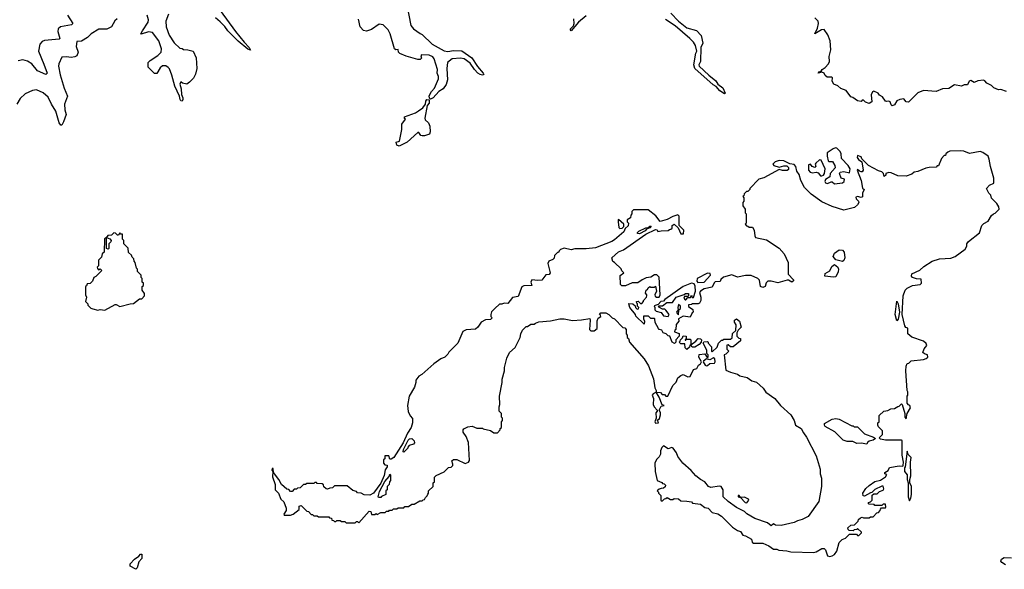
# Model space of a CAD drawing. Extents: x 1861455 to 2058065, y 200073 to 437907.
# Tile 446 of 574: x 2038629 to 2047155, y 332207 to 336967. Entities that reach past the tile are written whole.
import ezdxf

# ---------------------------------------------------------------- set-up
doc = ezdxf.new("R2010")
doc.units = 0

msp = doc.modelspace()

# ---------------------------------------------------------------- linework, layer by layer
at = {"layer": '0CON05XD'}
for points in [[(2040365, 337047.5), (2040497.1, 336865), (2040571.2, 336771.2), (2040615.8, 336725), (2040626, 336704), (2040605, 336712.2), (2040522, 336782), (2040430.4, 336870.4), (2040405, 336908.6), (2040365, 336950), (2040325, 336982.5)], [(2041980.8, 337095), (2042016.1, 336916.1), (2042038.3, 336888.3), (2042096.4, 336846.4), (2042115, 336840), (2042200, 336755), (2042305, 336697.1), (2042335, 336691.9), (2042385, 336699.4), (2042457.6, 336697.6), (2042545.4, 336635.4), (2042592.2, 336562.2), (2042642.5, 336505), (2042647, 336493), (2042635, 336487.5), (2042615, 336491.2), (2042595, 336503.8), (2042566, 336535), (2042529.7, 336589.7), (2042477.7, 336627.7), (2042445, 336633.8), (2042375, 336628), (2042333.8, 336595), (2042328.8, 336545), (2042334.4, 336445), (2042323.1, 336405), (2042295, 336368.6), (2042258.8, 336345), (2042210.2, 336289.8), (2042185, 336280), (2042177.7, 336287.7), (2042175, 336306.7), (2042196, 336345), (2042222, 336375), (2042255.9, 336455.9), (2042255.8, 336475), (2042244, 336505), (2042247.1, 336535), (2042217.4, 336627.4), (2042206, 336645), (2042175, 336660.8), (2042108.3, 336661.7), (2042102.5, 336655), (2042107.5, 336632.5), (2042097, 336623), (2042075, 336622.5), (2041975, 336651.2), (2041920, 336675), (2041910, 336685), (2041905, 336710), (2041885, 336707.5), (2041873.3, 336715), (2041836.7, 336845), (2041818.3, 336878.3), (2041775, 336922.5), (2041743, 336927), (2041675, 336882.5), (2041631.7, 336868.3), (2041605, 336872.5), (2041577.5, 336905), (2041561.7, 336971.7)], [(2039472.5, 336975), (2039453.9, 336956.1), (2039425, 336906.2), (2039384.2, 336885.8), (2039314.2, 336885.8), (2039247.5, 336845), (2039215, 336812.5), (2039165, 336782.5), (2039125, 336777.5), (2039119.2, 336735), (2039134, 336685), (2039123.8, 336655), (2039107.5, 336645), (2039075, 336638.5), (2039035, 336645.6), (2038995, 336641.2), (2038967.5, 336585), (2038965.9, 336564.1), (2038979.3, 336489.3), (2039012.9, 336375), (2039044, 336305), (2039018.1, 336235), (2039018.6, 336185), (2039031.9, 336145), (2039008.7, 336081.3), (2038995, 336053.3), (2038985, 336052.5), (2038971.4, 336075), (2038960, 336115), (2038941.4, 336175), (2038904, 336235), (2038875.8, 336295), (2038832.3, 336332.3), (2038775, 336358.8), (2038740, 336355), (2038677.5, 336325), (2038632.5, 336285), (2038604.1, 336235.9)], [(2039041.9, 337005), (2039088, 336935), (2039076.5, 336923.5), (2038982.5, 336905), (2038961.2, 336888.8), (2038960, 336865), (2038976, 336805), (2038972, 336798), (2038845, 336788.1), (2038822.2, 336777.8), (2038803.5, 336756.5), (2038792.5, 336695), (2038837.1, 336582.9)], [(2039917.5, 337015), (2039893.3, 336955), (2039897.5, 336905), (2039924.1, 336834.1), (2039965, 336767.5), (2040015, 336720), (2040037, 336717), (2040048.3, 336708.3), (2040085, 336707.5), (2040130, 336695), (2040156.4, 336636.4), (2040162.5, 336545), (2040152.5, 336495), (2040135, 336460), (2040100, 336425), (2040075, 336410), (2040038.3, 336418.3), (2040025, 336430), (2040015, 336410), (2040028.1, 336368.1), (2040030.6, 336320.6), (2040041.7, 336291.7), (2040042.2, 336275), (2040035, 336262), (2040025, 336264.4), (2040019.5, 336275), (2040013.1, 336305), (2039971.2, 336391.2), (2039945, 336486.7), (2039925, 336542.5), (2039915, 336553.8), (2039895, 336567.5), (2039865, 336567.5), (2039845, 336550), (2039815, 336500), (2039795, 336500), (2039740, 336555), (2039740, 336595), (2039760, 336615), (2039825, 336657.5), (2039852.5, 336685), (2039855.8, 336715), (2039835, 336783.3), (2039777.5, 336855), (2039745, 336863.3), (2039680.7, 336840.7), (2039677.5, 336845), (2039691.4, 336871.4), (2039740, 336945), (2039744, 336965), (2039731.2, 337005)], [(2043535, 337000), (2043466.7, 336945), (2043405, 336870), (2043396.7, 336885), (2043423.8, 336915), (2043430, 336935), (2043426.2, 336975)], [(2044266.7, 337025), (2044335, 336953.5), (2044405, 336898), (2044490, 336875), (2044531.2, 336831.2), (2044543.3, 336765), (2044527.1, 336725), (2044524.1, 336605.9), (2044510, 336575), (2044514, 336565), (2044595, 336485.8), (2044657.9, 336437.9), (2044675, 336410), (2044716.4, 336376.4), (2044738.8, 336331.2), (2044733.3, 336325), (2044690.6, 336350.6), (2044659.4, 336389.4), (2044632.8, 336402.8), (2044476.5, 336545), (2044465.4, 336575), (2044485, 336677.5), (2044491.5, 336695), (2044482.2, 336745), (2044465, 336772.2), (2044431.5, 336805), (2044305, 336914.4), (2044220, 336970)], [(2047175, 336346.2), (2047125, 336362.5), (2047105, 336360), (2047065.6, 336375.6), (2047045, 336396.2), (2047005, 336416.7), (2046987.7, 336437.7), (2046975, 336443.8), (2046926.7, 336436.7), (2046895, 336423.8), (2046865, 336441.2), (2046851.2, 336435), (2046835, 336404.2), (2046808, 336402), (2046785, 336392), (2046725, 336403.8), (2046675, 336372), (2046620.7, 336369.3), (2046566.1, 336343.9), (2046455, 336352.5), (2046405, 336332.5), (2046325, 336253.3), (2046305, 336256.7), (2046285, 336281.2), (2046250, 336275), (2046225, 336263.3), (2046205, 336230), (2046185, 336220), (2046175, 336230), (2046166.4, 336256.4), (2046155, 336262.5), (2046135, 336257.5), (2046125, 336262.5), (2046099.3, 336299.3), (2046075, 336312.5), (2046061.7, 336331.7), (2046025, 336347.5), (2046015, 336342.5), (2046002, 336315), (2046008.8, 336255), (2045985, 336240), (2045951.7, 336251.7), (2045935, 336270), (2045925, 336270), (2045915, 336260), (2045885, 336263.3), (2045843.9, 336293.9), (2045825, 336300), (2045785, 336353.3), (2045740.3, 336370.3), (2045712.5, 336395), (2045678.3, 336408.3), (2045663.3, 336435), (2045667.5, 336465), (2045660.7, 336470.7), (2045620.4, 336470.5), (2045605, 336482.5), (2045594.2, 336504.2), (2045575, 336514), (2045543.3, 336505), (2045547.5, 336515), (2045569.6, 336520.5), (2045577.5, 336535), (2045605, 336552.9), (2045633.8, 336585), (2045640, 336605), (2045637, 336647), (2045654, 336705), (2045647.1, 336785), (2045626.8, 336836.8), (2045595, 336881.2), (2045572, 336878), (2045514, 336844), (2045537.1, 336895), (2045545.8, 336935), (2045543.3, 336953.3), (2045515, 336982.5)], [(2038837.1, 336582.9), (2038866, 336505), (2038855, 336493.3), (2038782, 336525), (2038732.5, 336585), (2038695, 336607.5), (2038655, 336618.9), (2038615, 336611.1)], [(2041915, 335872.5), (2041895, 335880), (2041890, 335905), (2041917.5, 335915), (2041936.7, 336015), (2041938.3, 336061.7), (2041970, 336105), (2041961.7, 336111.7), (2041960, 336125), (2042055, 336160), (2042083.2, 336176.8), (2042118.8, 336205), (2042142.5, 336235), (2042145, 336262.5), (2042154, 336275), (2042173.3, 336273.3), (2042176, 336245), (2042157.5, 336225), (2042136, 336115), (2042141.2, 336101.2), (2042168.8, 336075), (2042180, 336045), (2042183.3, 335995), (2042177.5, 335975), (2042135, 335960), (2042115, 335960), (2042102.5, 335965), (2042085, 335990), (2042075, 335990), (2041983, 335907), (2041915, 335872.5)], [(2045685, 335546.7), (2045755, 335553.8), (2045767.5, 335565), (2045770, 335585), (2045743.6, 335593.6), (2045727.5, 335635), (2045735, 335646), (2045765, 335651.2), (2045815, 335640), (2045818.8, 335675), (2045804.2, 335705), (2045746.2, 335765), (2045742.5, 335805), (2045734.3, 335825), (2045705.6, 335855.6), (2045693.9, 335856.1), (2045671.7, 335848.3), (2045620, 335815), (2045620, 335785), (2045630, 335745), (2045635, 335740), (2045668.3, 335738.3), (2045687.5, 335705), (2045690, 335685), (2045646.7, 335635), (2045643.3, 335605), (2045607.3, 335582.7), (2045600, 335565), (2045606.7, 335555), (2045625, 335548), (2045655, 335563.3), (2045665, 335562.5), (2045685, 335546.7)], [(2045665, 332323.3), (2045683.9, 332336.1), (2045706.1, 332363.9), (2045725, 332440), (2045750, 332465), (2045780, 332475), (2045815, 332510), (2045875, 332510), (2045885, 332500), (2045895, 332500), (2045918.3, 332521.7), (2045918.3, 332528.3), (2045885, 332560), (2045878.3, 332551.7), (2045855, 332550), (2045845, 332540), (2045811.7, 332541.7), (2045801.7, 332551.7), (2045800, 332565), (2045825, 332590), (2045858.3, 332591.7), (2045890, 332625), (2045891.7, 332638.3), (2045908.3, 332651.7), (2045925, 332657.5), (2045935, 332652.5), (2045985, 332652.5), (2045995, 332660), (2046018.3, 332661.7), (2046050, 332695), (2046065, 332700), (2046080, 332715), (2046081.7, 332728.3), (2046091.7, 332738.3), (2046125, 332740), (2046130, 332745), (2046125, 332770), (2046105, 332770), (2046095, 332760), (2046035, 332760), (2046027, 332767), (2045985, 332770), (2045980, 332775), (2045980, 332785), (2045995, 332790), (2046010, 332805), (2046011.7, 332848.3), (2046025, 332860), (2046055, 332860), (2046075, 332880), (2046106.4, 332893.6), (2046112.5, 332905), (2046107, 332927), (2046095, 332927.5), (2046035, 332897.5), (2046008.3, 332871.7), (2045995, 332870), (2045945, 332840), (2045931.7, 332841.7), (2045930, 332865), (2045955, 332907.5), (2045985, 332932.5), (2046033.9, 332966.1), (2046081.7, 332978.3), (2046125, 333007.5), (2046137.5, 333027.5), (2046120, 333035), (2046120, 333045), (2046148.3, 333061.7), (2046161.7, 333088.3), (2046245, 333102.5), (2046275, 333100), (2046280, 333105), (2046282.5, 333135), (2046270, 333195), (2046271.2, 333321.2), (2046265, 333326.2), (2046126.4, 333326.4), (2046083.6, 333333.6), (2046070, 333345), (2046100, 333375), (2046100, 333405), (2046065, 333440), (2046060, 333455), (2046060, 333475), (2046070, 333485), (2046071.7, 333538.3), (2046113, 333577), (2046147, 333583), (2046173, 333597), (2046205, 333600), (2046231.7, 333618.3), (2046245, 333620), (2046265, 333640), (2046270, 333635), (2046292.5, 333555), (2046293.3, 333525), (2046305, 333510), (2046313, 333557), (2046343.3, 333605), (2046336.7, 333626.7), (2046325, 333630), (2046312.5, 333645), (2046312.5, 333705), (2046320, 333715), (2046320, 333745), (2046313.3, 333755), (2046301.2, 333925), (2046303.9, 333966.1), (2046315, 333990), (2046327, 333993), (2046348.3, 334011.7), (2046456.1, 334023.9), (2046478.3, 334031.7), (2046492.5, 334045), (2046490, 334065), (2046463, 334073), (2046450, 334085), (2046462.3, 334117.7), (2046483.8, 334145), (2046477.5, 334162.5), (2046455, 334182), (2046355, 334216.7), (2046320, 334245), (2046320, 334295), (2046301.7, 334301.7), (2046292.5, 334315), (2046270, 334415), (2046280, 334575), (2046297.5, 334625), (2046315, 334642.5), (2046360, 334665), (2046426.1, 334673.9), (2046439.2, 334685), (2046435, 334720), (2046395, 334722.5), (2046360, 334735), (2046352.5, 334745), (2046353.3, 334765), (2046423.6, 334796.4), (2046459.3, 334830.7), (2046530, 334875), (2046595, 334896.7), (2046693, 334903), (2046730, 334915), (2046815, 334980), (2046830, 335005), (2046830, 335025), (2046843.6, 335046.4), (2046939.3, 335120.7), (2046960, 335185), (2046977, 335203), (2047015, 335222.5), (2047045, 335270), (2047060, 335285), (2047075, 335290), (2047110, 335325), (2047107, 335347), (2047090, 335375), (2047045, 335420), (2047037, 335447), (2047020, 335465), (2047000, 335505), (2047027, 335533), (2047065, 335552.5), (2047065.6, 335595.6), (2047035.7, 335695), (2047025, 335760), (2047013.9, 335783.9), (2046968.3, 335818.3), (2046945, 335826.2), (2046855, 335807.5), (2046805, 335827.5), (2046775, 335832.5), (2046683, 335827), (2046665, 335820), (2046650, 335805), (2046645, 335790), (2046635, 335790), (2046610, 335765), (2046585, 335700), (2046575, 335700), (2046565, 335690), (2046505, 335687.5), (2046475, 335680), (2046407, 335653), (2046373, 335647), (2046355, 335630), (2046305, 335612.5), (2046233.9, 335613.9), (2046175, 335641.2), (2046155, 335643.3), (2046130, 335635), (2046128.3, 335621.7), (2046115, 335610), (2046110, 335635), (2046095, 335650), (2046065, 335657.5), (2045980, 335705), (2045921.7, 335761.7), (2045915, 335780), (2045885, 335790), (2045880, 335775), (2045892.5, 335755), (2045920, 335735), (2045932.5, 335665), (2045925, 335650), (2045915, 335650), (2045900, 335655), (2045885, 335670), (2045880, 335665), (2045916.2, 335575), (2045928.3, 335508.3), (2045942.5, 335495), (2045926.7, 335465), (2045925.9, 335434.1), (2045915, 335426.2), (2045885, 335436.2), (2045869.3, 335430.7), (2045871.2, 335415), (2045893.3, 335395), (2045896.2, 335385), (2045885, 335363.3), (2045858.8, 335341.2), (2045765, 335317.5), (2045665, 335350), (2045575, 335390.8), (2045481.2, 335455), (2045426.2, 335515), (2045394.2, 335575), (2045380, 335625), (2045357.5, 335655), (2045350, 335695), (2045335, 335712.5), (2045298.3, 335718.3), (2045246.1, 335746.1), (2045205, 335746.2), (2045170, 335735), (2045150, 335715), (2045160, 335705), (2045205, 335690), (2045245, 335702.5), (2045271.7, 335701.7), (2045287, 335687), (2045285, 335670), (2045275, 335660), (2045235, 335660), (2045205, 335670), (2045071.7, 335598.3), (2045030, 335585), (2044950, 335505), (2044950, 335495), (2044935, 335480), (2044921.7, 335478.3), (2044901.7, 335458.3), (2044898.3, 335441.7), (2044890, 335435), (2044900, 335425), (2044900, 335395), (2044890, 335385), (2044890, 335355), (2044910, 335325), (2044910, 335295), (2044920, 335285), (2044920, 335205), (2044910, 335195), (2044921.7, 335181.7), (2044935, 335180), (2044945, 335170), (2044975, 335170), (2044988.8, 335145), (2044994, 335094), (2045000.7, 335080.7), (2045095, 335060), (2045205, 334987.5), (2045248.3, 334938.3), (2045283, 334863), (2045283, 334763), (2045330, 334715), (2045330, 334705), (2045315, 334692.5), (2045285, 334710), (2045275, 334710), (2045195, 334688.8), (2045135, 334702.5), (2045108.3, 334701.7), (2045093, 334687), (2045085, 334657.5), (2045065, 334646.2), (2045043.3, 334655), (2045035, 334710), (2045020, 334725), (2044961.7, 334751.7), (2044915, 334752.5), (2044845, 334737.5), (2044795, 334757.5), (2044723, 334737), (2044701.7, 334718.3), (2044695, 334700), (2044652.5, 334697.5), (2044641.7, 334688.3), (2044625, 334650), (2044555, 334636.7), (2044524.3, 334615.7), (2044516.2, 334605), (2044526.2, 334565), (2044526.7, 334535), (2044515, 334512.5), (2044503, 334507), (2044455, 334507.5), (2044445, 334500), (2044421.7, 334498.3), (2044421.7, 334481.7), (2044458.3, 334458.3), (2044460, 334435), (2044451.7, 334428.3), (2044435, 334390), (2044375, 334400), (2044333, 334377), (2044337.5, 334355), (2044313, 334327), (2044310, 334285), (2044301.7, 334278.3), (2044300, 334265), (2044338.3, 334248.3), (2044340, 334225), (2044310, 334195), (2044310, 334175), (2044298.3, 334161.7), (2044280, 334175), (2044260, 334225), (2044245, 334230), (2044227, 334247), (2044200, 334255), (2044188.3, 334278.3), (2044165, 334282.5), (2044161.7, 334291.7), (2044132.5, 334345), (2044130, 334375), (2044125, 334380), (2044095, 334380), (2044075, 334400), (2044031.7, 334398.3), (2044030, 334375), (2044040, 334355), (2044035, 334330), (2043965, 334400), (2043960, 334415), (2043912.5, 334475), (2043902.5, 334505), (2043905, 334510), (2043937, 334507), (2043958.3, 334488.3), (2043960, 334475), (2043975, 334460), (2043988.3, 334461.7), (2043990, 334475), (2043980, 334485), (2043980, 334505), (2043971.7, 334511.7), (2043970, 334525), (2043985, 334530), (2044005, 334510), (2044015, 334510), (2044030, 334525), (2044030, 334535), (2044057.5, 334565), (2044060, 334575), (2044060, 334585), (2044048.3, 334598.3), (2044052.5, 334625), (2044065, 334630), (2044070, 334645), (2044085, 334657.5), (2044095, 334650), (2044125, 334650), (2044135, 334660), (2044142.5, 334615), (2044130, 334585), (2044133, 334573), (2044143, 334563), (2044165, 334562.5), (2044173.8, 334585), (2044167.5, 334737.5), (2044145.9, 334755.9), (2044125, 334756.2), (2044095, 334736.7), (2044055, 334731.2), (2044020, 334715), (2043981.7, 334688.3), (2043931.7, 334688.3), (2043875, 334663.3), (2043843, 334663), (2043832.5, 334675), (2043828.3, 334751.7), (2043860, 334775), (2043841.7, 334791.7), (2043838.3, 334808.3), (2043780, 334865), (2043763.6, 334873.6), (2043757.5, 334905), (2043815, 334956.2), (2043856.2, 334973.8), (2044051.7, 335108.3), (2044135, 335150), (2044148.3, 335148.3), (2044153.9, 335133.9), (2044185, 335137.5), (2044245, 335140), (2044255, 335150), (2044268.3, 335151.7), (2044277.5, 335162.5), (2044280, 335185), (2044295, 335197.5), (2044330, 335165), (2044353.6, 335113.6), (2044378.3, 335111.7), (2044380, 335145), (2044340, 335185), (2044340, 335265), (2044327.5, 335277.5), (2044285, 335263.3), (2044235, 335236.7), (2044175, 335220), (2044138.3, 335268.3), (2044071.7, 335321.7), (2043945, 335320), (2043930, 335305), (2043930, 335285), (2043920, 335275), (2043918.3, 335251.7), (2043890, 335235), (2043890, 335215), (2043900, 335205), (2043898.3, 335181.7), (2043872.5, 335157.5), (2043859.3, 335130.7), (2043778.3, 335061.7), (2043755, 335046.7), (2043615, 334991.2), (2043535, 334983.3), (2043435, 334982.5), (2043405, 334973.3), (2043345, 334987.5), (2043313, 334977), (2043300, 334965), (2043295, 334950), (2043285, 334950), (2043260, 334925), (2043257, 334903), (2043245, 334890), (2043210, 334875), (2043202.5, 334855), (2043222.5, 334775), (2043215, 334760), (2043185, 334757.5), (2043149.3, 334710.7), (2043115, 334708), (2043062.5, 334715), (2043056.2, 334695), (2043062.5, 334665), (2042995, 334662), (2042975.9, 334654.1), (2042945, 334570), (2042895, 334560), (2042855, 334510), (2042825, 334512.5), (2042805, 334502.5), (2042785, 334503.3), (2042744.2, 334465.8)], [(2045575, 335613.8), (2045588.6, 335621.4), (2045596.7, 335635), (2045603.3, 335675), (2045569.3, 335749.3), (2045555, 335752.5), (2045522.5, 335725), (2045516.7, 335715), (2045522.5, 335695), (2045515, 335687.5), (2045492.5, 335695), (2045477, 335717), (2045460.7, 335709.3), (2045460, 335665), (2045475, 335646.2), (2045495, 335640), (2045525, 335646.7), (2045541.7, 335641.7), (2045564.2, 335614.2), (2045575, 335613.8)], [(2043825, 335157.5), (2043845, 335162.5), (2043860, 335175), (2043860, 335195), (2043815, 335237.5), (2043810, 335235), (2043810, 335215), (2043816.4, 335166.4), (2043825, 335157.5)], [(2043995, 335113.3), (2043980, 335115), (2043980, 335125), (2043990, 335135), (2044050, 335165), (2044071.7, 335168.3), (2044085, 335180), (2044098.3, 335178.3), (2044086.1, 335163.9), (2044057.5, 335152.5), (2044045, 335137.5), (2043995, 335113.3)], [(2039365, 334450), (2039455, 334500), (2039465, 334500), (2039495, 334482.5), (2039585, 334507.5), (2039615, 334510), (2039665, 334550), (2039685, 334550), (2039710, 334575), (2039710, 334595), (2039690, 334625), (2039690, 334655), (2039700, 334665), (2039700, 334685), (2039690, 334695), (2039690, 334725), (2039680, 334735), (2039680, 334755), (2039650, 334785), (2039650, 334805), (2039640, 334815), (2039630, 334865), (2039620, 334875), (2039617, 334897), (2039601.7, 334911.7), (2039598.3, 334928.3), (2039571.7, 334951.7), (2039568.3, 334988.3), (2039530, 335025), (2039530, 335055), (2039520, 335065), (2039518.3, 335108.3), (2039505, 335110), (2039495, 335120), (2039485, 335100), (2039475, 335100), (2039458.3, 335118.3), (2039445, 335120), (2039425, 335100), (2039391.7, 335098.3), (2039380, 335080), (2039361.7, 335068.3), (2039360, 334955), (2039341.7, 334938.3), (2039338.3, 334911.7), (2039310, 334885), (2039310, 334835), (2039300, 334825), (2039301.7, 334811.7), (2039311.7, 334801.7), (2039325, 334810), (2039340, 334795), (2039288.3, 334741.7), (2039270, 334735), (2039258.3, 334701.7), (2039238.3, 334681.7), (2039211.7, 334678.3), (2039208.3, 334661.7), (2039200, 334655), (2039200, 334585), (2039207.5, 334565), (2039200, 334525), (2039220, 334505), (2039220, 334495), (2039245, 334470), (2039263, 334463), (2039305, 334452.5), (2039325, 334457.5), (2039365, 334450)], [(2039395, 334980), (2039380, 334985), (2039380, 335080), (2039408.3, 335068.3), (2039420, 335055), (2039418.3, 335041.7), (2039400, 335025), (2039400, 334985), (2039395, 334980)], [(2045755, 334872.5), (2045695, 334886.7), (2045672, 334915), (2045683.3, 334945), (2045725.8, 334974.2), (2045755, 334971.4), (2045769.4, 334955), (2045773.8, 334905), (2045765, 334880), (2045755, 334872.5)], [(2045675, 334735.8), (2045600, 334745), (2045605, 334767.5), (2045645, 334792.5), (2045661.7, 334828.3), (2045685, 334847.5), (2045712.5, 334825), (2045720, 334805), (2045717.7, 334782.3), (2045695, 334740), (2045675, 334735.8)], [(2044502.3, 334692.3), (2044555, 334693.3), (2044610, 334755), (2044608.3, 334768.3), (2044585, 334771.2), (2044494.5, 334725.6), (2044492.5, 334702.5), (2044502.3, 334692.3)], [(2044245, 334397.5), (2044252.5, 334415), (2044225, 334450), (2044215, 334460), (2044195, 334460), (2044170, 334475), (2044161.7, 334488.3), (2044195, 334490), (2044233.6, 334516.4), (2044281.7, 334518.3), (2044312.5, 334565), (2044382.5, 334587.5), (2044395, 334596.7), (2044420, 334595), (2044420, 334575), (2044415, 334570), (2044385, 334570), (2044380, 334555), (2044391.7, 334541.7), (2044398.3, 334541.7), (2044415, 334560), (2044438.3, 334561.7), (2044445, 334580), (2044451.7, 334561.7), (2044465, 334560), (2044480, 334615), (2044477.7, 334657.7), (2044469.2, 334679.2), (2044445, 334683.8), (2044373.3, 334656.7), (2044216.7, 334545), (2044205, 334530), (2044180, 334525), (2044158.3, 334501.7), (2044121.7, 334488.3), (2044130, 334475), (2044130, 334455), (2044141.2, 334441.2), (2044185, 334430), (2044203, 334403), (2044245, 334397.5)], [(2044335, 334410), (2044337.5, 334455), (2044350, 334465), (2044350, 334485), (2044335, 334500), (2044327.5, 334475), (2044330, 334455), (2044317.5, 334435), (2044321.7, 334421.7), (2044335, 334410)], [(2046225, 334360), (2046210, 334415), (2046225, 334530), (2046236.4, 334506.4), (2046247.5, 334435), (2046237, 334373), (2046225, 334360)], [(2042744.2, 334465.8), (2042714.2, 334435.8), (2042707.5, 334415), (2042710, 334395), (2042720, 334385), (2042705, 334370), (2042663, 334367), (2042625, 334347.5), (2042596.4, 334303.6), (2042575, 334287.5), (2042495, 334280), (2042465, 334267.5), (2042422.5, 334165), (2042343.6, 334086.4), (2042335, 334070), (2042310, 334045), (2042275, 334030), (2042213.9, 333986.1), (2042110, 333895), (2042085, 333880), (2042060, 333845), (2042060, 333825), (2042047.5, 333785), (2042002.5, 333705), (2041987.5, 333625), (2041993.6, 333573.6), (2042010, 333535), (2042031.7, 333511.7), (2042030, 333475), (2042018, 333435), (2041986.2, 333385), (2041948, 333302), (2041867.5, 333175), (2041845, 333160), (2041835, 333160), (2041825, 333190), (2041791.7, 333188.3), (2041790, 333165), (2041780, 333155), (2041780, 333125), (2041791.7, 333111.7), (2041810, 333110), (2041810, 333095), (2041793, 333067), (2041785, 333020), (2041756.2, 332953.8), (2041692.5, 332865), (2041661.7, 332848.3), (2041613, 332853), (2041587, 332867), (2041555, 332870), (2041545, 332880), (2041515, 332890), (2041465, 332930), (2041355, 332930), (2041338.3, 332911.7), (2041315, 332910), (2041295, 332900), (2041283, 332903), (2041261.7, 332921.7), (2041258.3, 332938.3), (2041248.3, 332948.3), (2041205, 332950), (2041198.3, 332958.3), (2041185, 332960), (2041175, 332950), (2041115, 332950), (2041105, 332940), (2041085, 332940), (2041058.3, 332911.7), (2041035, 332910), (2041025, 332900), (2041005, 332900), (2040988.3, 332881.7), (2040975, 332880), (2040958.3, 332898.3), (2040941.7, 332901.7), (2040895, 332940), (2040873.3, 332985), (2040827.5, 333045), (2040825, 333080), (2040815, 333080), (2040812.5, 333065), (2040820, 333055), (2040817, 333007), (2040841.7, 332941.7), (2040840, 332895), (2040870, 332865), (2040890, 332815), (2040915, 332790), (2040937.5, 332735), (2040937.5, 332715), (2040917.5, 332685), (2040920, 332675), (2040975, 332676), (2040996, 332684), (2041050, 332725), (2041050, 332755), (2041065, 332760), (2041115, 332710), (2041128.3, 332708.3), (2041151.7, 332681.7), (2041165, 332680), (2041175, 332670), (2041205, 332670), (2041215, 332660), (2041305, 332660), (2041311.7, 332651.7), (2041328.3, 332648.3), (2041331.7, 332631.7), (2041345, 332630), (2041355, 332620), (2041365, 332620), (2041375, 332630), (2041405, 332630), (2041415, 332620), (2041445, 332620), (2041455, 332610), (2041535, 332610), (2041545, 332620), (2041555, 332620), (2041565, 332610), (2041655, 332710), (2041668.3, 332708.3), (2041675, 332680), (2041705, 332680), (2041715, 332690), (2041725, 332680), (2041755, 332700), (2041795, 332700), (2041805, 332710), (2041825, 332710), (2041831.7, 332718.3), (2041855, 332720), (2041865, 332730), (2041895, 332730), (2041905, 332740), (2041955, 332740), (2041965, 332750), (2041995, 332750), (2042025, 332770), (2042045, 332770), (2042095, 332800), (2042115, 332800), (2042121.7, 332808.3), (2042135, 332810), (2042141.7, 332828.3), (2042158.3, 332841.7), (2042161.7, 332858.3), (2042170, 332865), (2042170, 332885), (2042210, 332925), (2042210, 332955), (2042220, 332965), (2042220, 333005), (2042235, 333020), (2042305, 333050), (2042341.7, 333088.3), (2042365, 333090), (2042380, 333105), (2042378.3, 333118.3), (2042370, 333145), (2042385, 333157.5), (2042415, 333157.5), (2042485, 333123.3), (2042515, 333133.3), (2042525, 333150), (2042514.5, 333305), (2042495, 333356.7), (2042470, 333395), (2042470, 333415), (2042476, 333424), (2042509.6, 333440.5), (2042546.1, 333446.1), (2042588.3, 333428.3), (2042635, 333430), (2042643, 333423), (2042705, 333410), (2042735, 333390), (2042765, 333390), (2042790, 333415), (2042790, 333425), (2042800, 333435), (2042800, 333485), (2042810, 333495), (2042810, 333515), (2042800, 333525), (2042800, 333555), (2042780, 333575), (2042780, 333615), (2042787.5, 333635), (2042782.5, 333705), (2042807.5, 333825), (2042807.5, 333855), (2042827.5, 333925), (2042827.5, 333955), (2042847.5, 334035), (2042870, 334085), (2042920.7, 334129.3), (2042962.5, 334215), (2042967.5, 334245), (2042983, 334277), (2043015, 334310), (2043025, 334310), (2043055, 334330), (2043085, 334330), (2043095, 334340), (2043125, 334350), (2043225, 334357.5), (2043307, 334377), (2043343, 334377), (2043415, 334362.5), (2043495, 334367.5), (2043565, 334380), (2043570, 334365), (2043563, 334283), (2043575, 334272.5), (2043603, 334273), (2043628, 334292), (2043629.3, 334359.3), (2043637, 334383), (2043660, 334395), (2043658.3, 334408.3), (2043650, 334415), (2043661.7, 334428.3), (2043705, 334427.5), (2043730, 334415), (2043760, 334385), (2043780, 334375), (2043851.7, 334301.7), (2043868.3, 334298.3), (2043880, 334285), (2043880, 334245), (2043890, 334235), (2043890, 334215), (2043900, 334205), (2043910, 334175), (2044035, 334030), (2044075, 333970), (2044117, 333857), (2044128.3, 333778.3), (2044140, 333755), (2044140, 333740), (2044115, 333727.5), (2044106.7, 333715), (2044117.5, 333685), (2044113.6, 333633.6), (2044122.5, 333615), (2044150, 333585), (2044150, 333575), (2044138.3, 333561.7), (2044140, 333515), (2044127.5, 333485), (2044135, 333473.3), (2044160, 333475), (2044152.5, 333497.5), (2044168.3, 333511.7), (2044176.7, 333545), (2044176.7, 333565), (2044167.5, 333585), (2044185, 333620), (2044210, 333625), (2044191.7, 333631.7), (2044167, 333697), (2044140, 333740), (2044177, 333737), (2044191.7, 333721.7), (2044211.7, 333721.7), (2044225, 333707.5), (2044240, 333705), (2044285, 333797.5), (2044313.6, 333826.4), (2044326.7, 333865), (2044355, 333886.2), (2044375, 333893.3), (2044413.1, 333873.1), (2044435, 333878), (2044463.3, 333936.7), (2044492.5, 333945), (2044506.4, 333973.6), (2044523, 333987), (2044532.5, 334005), (2044510, 334045), (2044511.7, 334068.3), (2044561.7, 334071.7), (2044581.7, 334041.7), (2044590, 334045), (2044590, 334065), (2044580, 334075), (2044580, 334105), (2044547.5, 334165), (2044551.7, 334178.3), (2044585, 334180), (2044590, 334175), (2044590, 334165), (2044620, 334135), (2044620, 334095), (2044625, 334090), (2044668.3, 334131.7), (2044680, 334165), (2044705, 334190), (2044715, 334190), (2044725, 334200), (2044785, 334200), (2044798.3, 334211.7), (2044801.7, 334248.3), (2044830, 334275), (2044832.5, 334325), (2044818.3, 334348.3), (2044817.5, 334365), (2044836.4, 334376.4), (2044862.5, 334355), (2044876.7, 334305), (2044851.7, 334278.3), (2044840, 334255), (2044840, 334225), (2044855, 334210), (2044870, 334205), (2044870, 334185), (2044807, 334133), (2044783, 334133), (2044765, 334150), (2044751.7, 334148.3), (2044753, 334113), (2044770, 334095), (2044745, 334070), (2044730, 334065), (2044743, 333933), (2044783, 333913), (2044845, 333897.5), (2044865, 333882.5), (2044927, 333867), (2044968.3, 333838.3), (2045008.3, 333828.3), (2045065.7, 333775.7), (2045090.4, 333740.5), (2045166.7, 333685), (2045217.5, 333625), (2045305.9, 333545.9), (2045336.7, 333495), (2045347.5, 333455), (2045396.7, 333425), (2045415, 333387.5), (2045442.3, 333352.3), (2045525, 333190), (2045560, 333075), (2045561.2, 333035), (2045573.3, 332995), (2045571.2, 332945), (2045573.3, 332925), (2045547.5, 332795), (2045455.8, 332664.2), (2045405, 332636.7), (2045365, 332627.5), (2045335, 332611.2), (2045223.9, 332586.1), (2045175, 332590), (2045155, 332600), (2045135, 332583.3), (2045105, 332610), (2044995, 332647.5), (2044925, 332687.5), (2044905, 332707.5), (2044835, 332743.3), (2044762.5, 332795), (2044720, 332835), (2044720, 332895), (2044703, 332923), (2044687, 332927), (2044615, 332916.7), (2044593.9, 332923.9), (2044562.5, 332965), (2044525, 332983.3), (2044482.5, 333015), (2044443, 333063), (2044370, 333125), (2044326.7, 333185), (2044315.9, 333215.9), (2044286.4, 333256.4), (2044275, 333262.5), (2044245, 333250), (2044205, 333277.5), (2044188.3, 333261.7), (2044178.3, 333231.7), (2044177.5, 333205), (2044165, 333180), (2044143, 333157), (2044130, 333125), (2044132.5, 333055), (2044150, 332975), (2044188.3, 332958.3), (2044195, 332950), (2044208.3, 332948.3), (2044220, 332935), (2044218.3, 332921.7), (2044205, 332910), (2044185, 332907.5), (2044165, 332900), (2044150, 332885), (2044160, 332875), (2044160, 332865), (2044180, 332845), (2044180, 332805), (2044185, 332800), (2044195, 332800), (2044211.7, 332818.3), (2044225, 332820), (2044235, 332830), (2044265, 332810), (2044285, 332810), (2044295, 332820), (2044335, 332817.5), (2044355, 332800), (2044405, 332797.5), (2044445, 332790), (2044455, 332780), (2044525, 332770), (2044563, 332743), (2044590, 332735), (2044625, 332700), (2044675, 332687.5), (2044705, 332667.5), (2044800.7, 332570.7), (2044845, 332542.5), (2044870, 332535), (2044891.7, 332501.7), (2044915, 332497.5), (2044965, 332467.5), (2044973, 332443), (2044983.3, 332433.3), (2045065, 332433.3), (2045115, 332410), (2045155, 332380), (2045185, 332382.5), (2045203.6, 332373.6), (2045273, 332367), (2045305, 332357.5), (2045505, 332353.3), (2045525, 332357.5), (2045575, 332387.5), (2045595, 332387.5), (2045606.7, 332375), (2045624.1, 332324.1), (2045645, 332316.2), (2045665, 332323.3)], [(2044405, 334110), (2044390, 334125), (2044388.3, 334158.3), (2044355, 334160), (2044340, 334175), (2044348.3, 334181.7), (2044350, 334195), (2044368.3, 334211.7), (2044375, 334230), (2044400, 334225), (2044400, 334200), (2044391.7, 334198.3), (2044391.7, 334191.7), (2044398.3, 334191.7), (2044400, 334200), (2044435, 334200), (2044440, 334195), (2044440, 334150), (2044431.7, 334148.3), (2044428.3, 334131.7), (2044405, 334110)], [(2044475, 334130), (2044451.7, 334131.7), (2044440, 334150), (2044485, 334182.5), (2044503, 334207), (2044525, 334202.5), (2044532.5, 334195), (2044530, 334175), (2044512.5, 334155), (2044475, 334130)], [(2044575, 333968.8), (2044585, 333972), (2044605, 333990), (2044646.4, 333993.6), (2044652.5, 334005), (2044648.3, 334028.3), (2044637.5, 334037.5), (2044605, 334022.5), (2044575, 334030), (2044550.7, 334009.3), (2044547.5, 334005), (2044564.4, 333974.4), (2044575, 333968.8)], [(2045965, 333290), (2045915, 333300), (2045877, 333297), (2045842.3, 333312.3), (2045795, 333314), (2045760, 333325), (2045686.1, 333396.1), (2045605, 333443.3), (2045596.7, 333455), (2045599.3, 333470.7), (2045665, 333506.2), (2045695, 333512.5), (2045725, 333507.5), (2045835, 333450), (2045845, 333450), (2045855, 333440), (2045885, 333440), (2045945, 333380), (2046021.7, 333351.7), (2046038.3, 333338.3), (2046020, 333325), (2045985, 333317.5), (2045970, 333305), (2045965, 333290)], [(2041955, 333220), (2041950, 333225), (2041952.5, 333245), (2041992.5, 333325), (2042005, 333336.7), (2042025, 333340), (2042045, 333320), (2042048.3, 333301.7), (2042038.3, 333291.7), (2042001.7, 333278.3), (2041990, 333265), (2041990, 333255), (2041955, 333220)], [(2046335, 332800), (2046347, 332823), (2046352.5, 332855), (2046352.5, 332925), (2046337.5, 332955), (2046337.5, 332985), (2046346.7, 333015), (2046342.5, 333135), (2046347.5, 333175), (2046321.7, 333201.7), (2046315, 333230), (2046297.5, 333095), (2046290, 333085), (2046290, 333055), (2046312.5, 333025), (2046312.5, 332985), (2046322.5, 332955), (2046323.3, 332835), (2046335, 332800)], [(2041755, 332830), (2041735, 332830), (2041732.5, 332835), (2041745, 332880), (2041791.7, 332968.3), (2041828.3, 333011.7), (2041835, 333030), (2041840, 333025), (2041840, 332975), (2041830, 332965), (2041828.3, 332941.7), (2041810, 332925), (2041810, 332895), (2041800, 332885), (2041800, 332855), (2041761.7, 332838.3), (2041755, 332830)], [(2044925, 332782.5), (2044942.5, 332805), (2044940, 332815), (2044905, 332832.5), (2044870, 332830), (2044860, 332845), (2044850, 332845), (2044850, 332835), (2044870, 332830), (2044910, 332785), (2044925, 332782.5)], [(2039635, 332206.7), (2039586.2, 332235), (2039584.2, 332255), (2039622, 332295), (2039660.8, 332319.2), (2039675, 332338.8), (2039685, 332336.7), (2039685, 332300), (2039659.4, 332270.6), (2039645, 332220), (2039635, 332206.7)], [(2047165.4, 332245.4), (2047133.8, 332265), (2047125.8, 332275.8), (2047131.4, 332295), (2047155, 332310), (2047217.5, 332305)]]:
    msp.add_lwpolyline(points, dxfattribs=at)

doc.saveas('drawing.dxf')
